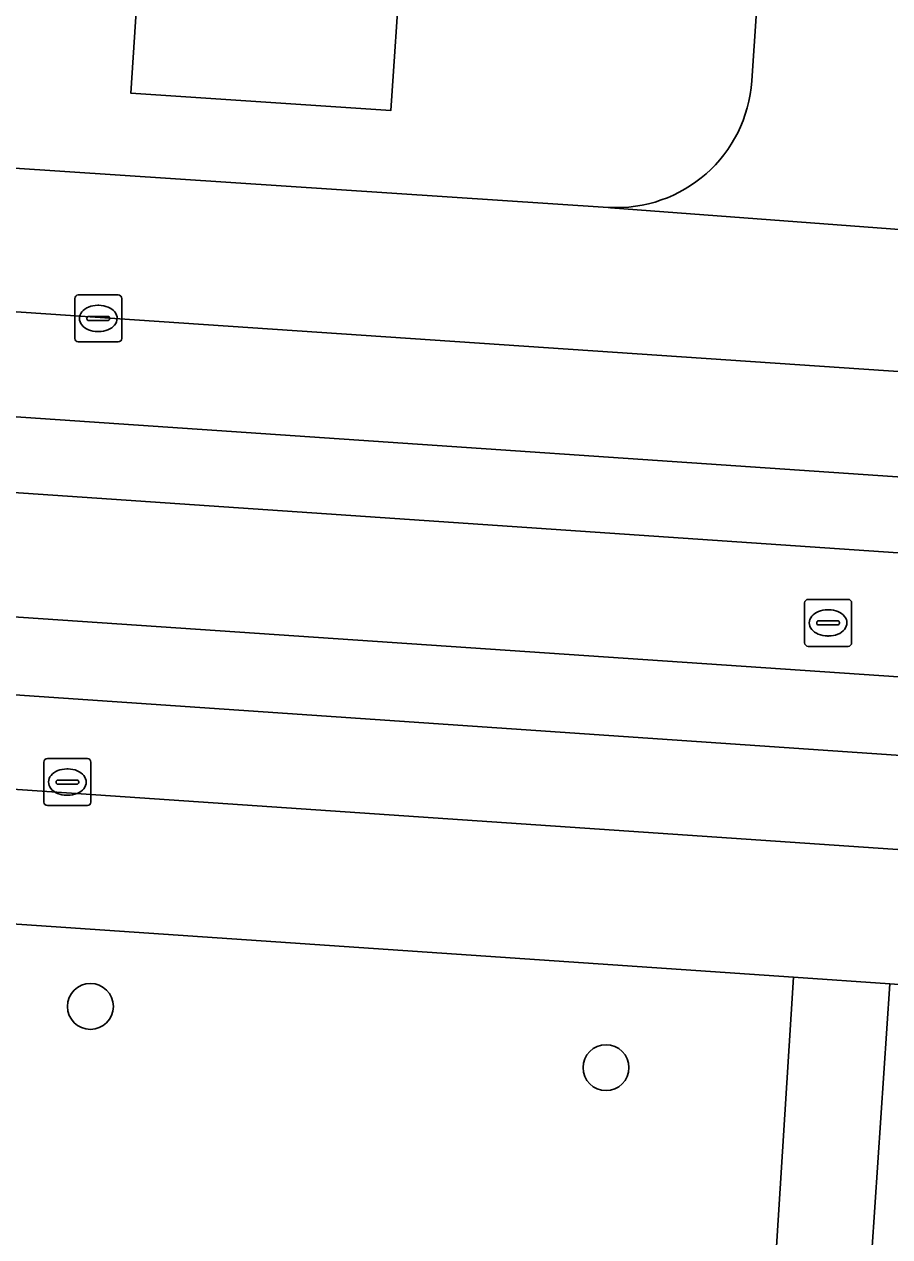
# Model space of a CAD drawing. Extents: x 161084 to 161928, y 385354 to 386522.
# Drawn here: x 161511.71 to 161530.14, y 386130.16 to 386155.98 of the extents above; entities that cross this region are included whole.
import ezdxf

# ---------------------------------------------------------------- set-up
doc = ezdxf.new("R2010")
doc.units = 0
for name, color, linetype in [('IMGEO_Boom', 7, 'Continuous'), ('IMGEO_Erf', 7, 'Continuous'), ('IMGEO_Groenvoorziening', 7, 'Continuous'), ('IMGEO_Kolk', 7, 'Continuous'), ('IMGEO_Pand', 7, 'Continuous'), ('IMGEO_Parkeervlak_gesloten', 7, 'Continuous'), ('IMGEO_Rijbaan_lokaal_gesloten', 7, 'Continuous'), ('IMGEO_Rioolput', 7, 'Continuous'), ('IMGEO_Voetpad_halfverhard', 7, 'Continuous'), ('IMGEO_Voetpad_open', 7, 'Continuous')]:
    doc.layers.add(name, color=color, linetype=linetype)

msp = doc.modelspace()

# ---------------------------------------------------------------- linework, layer by layer
at = {"layer": 'IMGEO_Boom'}
for centre in [(161513.115, 386135.062), (161524.096, 386133.759)]:
    msp.add_circle(centre, 0.489, dxfattribs=at)
at = {"layer": 'IMGEO_Erf'}
for points in [[(161527.199, 386154.776), (161529.776, 386193.243), (161524.768, 386193.578), (161524.355, 386187.351), (161523.954, 386181.324), (161523.554, 386175.298), (161523.154, 386169.271), (161522.754, 386163.244), (161522.34, 386157.014), (161519.716, 386157.188), (161519.514, 386154.146), (161513.976, 386154.513), (161514.178, 386157.556), (161515.531, 386157.466), (161515.787, 386161.313), (161512.868, 386161.507), (161513.022, 386163.829), (161514.377, 386163.789), (161514.778, 386169.827), (161515.871, 386169.754), (161516.273, 386175.803)], [(161504.626, 386156.588), (161504.48, 386153.383), (161504.531, 386153.38), (161524.139, 386152.081)]]:
    msp.add_lwpolyline(points, dxfattribs=at)
msp.add_arc((161524.318, 386154.963), 2.887, 266.4524, 356.2895, dxfattribs=at)
at = {"layer": 'IMGEO_Groenvoorziening'}
for points in [[(161528.091, 386135.688), (161500, 386137.604), (161480.793, 386138.89), (161479.933, 386127.456), (161479.892, 386126.911), (161479.214, 386117.886), (161526.761, 386114.744), (161527.327, 386123.661), (161527.383, 386124.546)], [(161528.734, 386114.614), (161550.958, 386113.278), (161550.119, 386134.142), (161530.138, 386135.542)]]:
    msp.add_lwpolyline(points, close=True, dxfattribs=at)
at = {"layer": 'IMGEO_Kolk'}
for p, q in [((161512.783, 386149.289), (161512.783, 386150.141)), ((161512.858, 386150.215), (161513.71, 386150.215)), ((161513.784, 386150.141), (161513.784, 386149.289)), ((161513.271, 386149.995), (161513.296, 386149.995)), ((161513.042, 386149.709), (161513.042, 386149.721)), ((161513.48, 386149.672), (161513.082, 386149.672)), ((161513.085, 386149.758), (161513.483, 386149.758)), ((161513.526, 386149.721), (161513.526, 386149.709)), ((161513.294, 386149.435), (161513.269, 386149.435)), ((161513.71, 386149.215), (161512.858, 386149.215)), ((161512.2, 386140.341), (161513.052, 386140.341)), ((161512.125, 386139.415), (161512.125, 386140.267)), ((161512.613, 386140.121), (161512.638, 386140.121)), ((161513.126, 386140.267), (161513.126, 386139.415)), ((161512.384, 386139.835), (161512.384, 386139.847)), ((161512.822, 386139.798), (161512.424, 386139.798)), ((161512.427, 386139.884), (161512.825, 386139.884)), ((161512.868, 386139.847), (161512.868, 386139.835)), ((161512.636, 386139.561), (161512.611, 386139.561)), ((161513.052, 386139.341), (161512.2, 386139.341))]:
    msp.add_line(p, q, dxfattribs=at)
for points in [[(161512.783, 386149.289), (161512.783, 386150.141)], [(161512.858, 386150.215), (161513.71, 386150.215)], [(161513.784, 386150.141), (161513.784, 386149.289)], [(161513.71, 386149.215), (161512.858, 386149.215)], [(161512.2, 386140.341), (161513.052, 386140.341)], [(161512.125, 386139.415), (161512.125, 386140.267)], [(161513.126, 386140.267), (161513.126, 386139.415)], [(161513.052, 386139.341), (161512.2, 386139.341)]]:
    msp.add_lwpolyline(points, dxfattribs=at)
for centre, radius, start, end in [((161512.86, 386150.139), 0.0765, 91.552, 178.448), ((161512.86, 386150.139), 0.0765, 91.552, 178.448), ((161513.708, 386150.139), 0.0765, 1.552, 88.448), ((161513.708, 386150.139), 0.0765, 1.552, 88.448), ((161513.082, 386149.718), 0.0403, 85.8775, 175.7526), ((161513.079, 386149.708), 0.0366, 178.938, 274.7102), ((161513.483, 386149.715), 0.043, 264.8664, 352.4533), ((161513.487, 386149.72), 0.0386, 1.7309, 96.639), ((161512.86, 386149.291), 0.0765, 181.552, 268.448), ((161512.86, 386149.291), 0.0765, 181.552, 268.448), ((161513.708, 386149.291), 0.0765, 271.552, 358.448), ((161513.708, 386149.291), 0.0765, 271.552, 358.448), ((161512.202, 386140.265), 0.0765, 91.552, 178.448), ((161512.202, 386140.265), 0.0765, 91.552, 178.448), ((161513.05, 386140.265), 0.0765, 1.552, 88.448), ((161513.05, 386140.265), 0.0765, 1.552, 88.448), ((161512.424, 386139.844), 0.0403, 85.8775, 175.7526), ((161512.421, 386139.834), 0.0366, 178.938, 274.7102), ((161512.825, 386139.841), 0.043, 264.8664, 352.4533), ((161512.829, 386139.846), 0.0386, 1.7309, 96.639), ((161512.202, 386139.417), 0.0765, 181.552, 268.448), ((161512.202, 386139.417), 0.0765, 181.552, 268.448), ((161513.05, 386139.417), 0.0765, 271.552, 358.448), ((161513.05, 386139.417), 0.0765, 271.552, 358.448)]:
    msp.add_arc(centre, radius, start, end, dxfattribs=at)
for centre, major_axis, ratio, start_param, end_param in [((161513.27, 386149.715), (-0.387, 0.002), 0.722429, 4.712389, 7.853982), ((161513.295, 386149.715), (-0.39, 0.002), 0.717154, 1.570796, 4.712389), ((161512.612, 386139.841), (-0.387, 0.002), 0.722429, 4.712389, 7.853982), ((161512.637, 386139.841), (-0.39, 0.002), 0.717154, 1.570796, 4.712389)]:
    msp.add_ellipse(centre, major_axis=major_axis, ratio=ratio, start_param=start_param, end_param=end_param, dxfattribs=at)
at = {"layer": 'IMGEO_Pand'}
msp.add_lwpolyline([(161513.022, 386163.829), (161512.868, 386161.507), (161515.787, 386161.313), (161515.531, 386157.466), (161514.178, 386157.556), (161513.976, 386154.513), (161519.514, 386154.146), (161519.716, 386157.188), (161522.34, 386157.014), (161522.754, 386163.244), (161514.377, 386163.789)], close=True, dxfattribs=at)
at = {"layer": 'IMGEO_Parkeervlak_gesloten'}
for points in [[(161592.31, 386144.306), (161590.06, 386144.465), (161575.153, 386145.519), (161565.478, 386146.204), (161508.273, 386150.078), (161500, 386150.631), (161440.9, 386154.703), (161440.784, 386152.425), (161471.067, 386150.375), (161574.934, 386143.3), (161591.226, 386142.092), (161592.192, 386142.108)], [(161499.055, 386142.55), (161453.055, 386145.717), (161440.39, 386146.628), (161440.379, 386144.594), (161500, 386140.47), (161591.537, 386134.233), (161591.633, 386136.244), (161538.988, 386139.817)]]:
    msp.add_lwpolyline(points, close=True, dxfattribs=at)
at = {"layer": 'IMGEO_Rijbaan_lokaal_gesloten'}
for points in [[(161603.283, 386142.656), (161601.83, 386143.178), (161600.336, 386143.568), (161598.814, 386143.823), (161598.037, 386143.9), (161595.793, 386144.059), (161592.31, 386144.306), (161592.192, 386142.108), (161592.128, 386140.504), (161512.001, 386145.975), (161440.701, 386150.808), (161423.467, 386154.058), (161423.418, 386155.907), (161415.356, 386156.463), (161416.153, 386152.775), (161420.784, 386152.422), (161421.852, 386152.362)], [(161421.685, 386149.852), (161420.575, 386149.861), (161416.389, 386150.182), (161411.463, 386146.498), (161418.5, 386146.029), (161423.113, 386145.82), (161424.221, 386147.55), (161440.388, 386148.183), (161539.121, 386141.483), (161594.421, 386137.75)], [(161594.421, 386137.75), (161539.121, 386141.483), (161440.388, 386148.183), (161424.221, 386147.55), (161423.113, 386145.82), (161440.39, 386146.628), (161453.055, 386145.717), (161499.055, 386142.55), (161538.988, 386139.817), (161591.633, 386136.244), (161594.888, 386135.95)]]:
    msp.add_lwpolyline(points, dxfattribs=at)
msp.add_lwpolyline([(161592.192, 386142.108), (161591.226, 386142.092), (161574.934, 386143.3), (161471.067, 386150.375), (161440.784, 386152.425), (161423.418, 386155.907), (161423.467, 386154.058), (161440.701, 386150.808), (161512.001, 386145.975), (161592.128, 386140.504)], close=True, dxfattribs=at)
at = {"layer": 'IMGEO_Rioolput'}
for p, q in [((161528.325, 386142.806), (161528.325, 386143.658)), ((161528.4, 386143.732), (161529.252, 386143.732)), ((161529.326, 386143.658), (161529.326, 386142.806)), ((161528.813, 386143.512), (161528.838, 386143.512)), ((161528.584, 386143.226), (161528.584, 386143.238)), ((161529.022, 386143.189), (161528.624, 386143.189)), ((161528.627, 386143.275), (161529.025, 386143.275)), ((161529.068, 386143.238), (161529.068, 386143.226)), ((161528.836, 386142.952), (161528.811, 386142.952)), ((161529.252, 386142.732), (161528.4, 386142.732))]:
    msp.add_line(p, q, dxfattribs=at)
for points in [[(161528.325, 386142.806), (161528.325, 386143.658)], [(161528.4, 386143.732), (161529.252, 386143.732)], [(161529.326, 386143.658), (161529.326, 386142.806)], [(161529.252, 386142.732), (161528.4, 386142.732)]]:
    msp.add_lwpolyline(points, dxfattribs=at)
for centre, radius, start, end in [((161528.402, 386143.656), 0.0765, 91.552, 178.448), ((161528.402, 386143.656), 0.0765, 91.552, 178.448), ((161529.25, 386143.656), 0.0765, 1.552, 88.448), ((161529.25, 386143.656), 0.0765, 1.552, 88.448), ((161528.624, 386143.235), 0.0403, 85.8775, 175.7526), ((161528.621, 386143.225), 0.0366, 178.938, 274.7102), ((161529.025, 386143.232), 0.043, 264.8664, 352.4533), ((161529.029, 386143.237), 0.0386, 1.7309, 96.639), ((161528.402, 386142.808), 0.0765, 181.552, 268.448), ((161528.402, 386142.808), 0.0765, 181.552, 268.448), ((161529.25, 386142.808), 0.0765, 271.552, 358.448), ((161529.25, 386142.808), 0.0765, 271.552, 358.448)]:
    msp.add_arc(centre, radius, start, end, dxfattribs=at)
for centre, major_axis, ratio, start_param, end_param in [((161528.812, 386143.232), (-0.387, 0.002), 0.722429, 4.712389, 7.853982), ((161528.837, 386143.232), (-0.39, 0.002), 0.717154, 1.570796, 4.712389)]:
    msp.add_ellipse(centre, major_axis=major_axis, ratio=ratio, start_param=start_param, end_param=end_param, dxfattribs=at)
at = {"layer": 'IMGEO_Voetpad_halfverhard'}
msp.add_lwpolyline([(161530.138, 386135.542), (161528.091, 386135.688), (161527.383, 386124.546), (161527.327, 386123.661), (161526.761, 386114.744), (161528.734, 386114.614)], close=True, dxfattribs=at)
at = {"layer": 'IMGEO_Voetpad_open'}
for points in [[(161550.091, 386191.906), (161550.185, 386193.365), (161529.879, 386194.773), (161529.776, 386193.243), (161527.199, 386154.776)], [(161552.335, 386150.129), (161551.42, 386150.191), (161551.302, 386150.185), (161542.118, 386150.824), (161542.045, 386150.839), (161532.467, 386151.454), (161532.426, 386151.452), (161524.188, 386152.072), (161524.139, 386152.081), (161504.531, 386153.38)], [(161524.139, 386152.081), (161524.188, 386152.072), (161532.426, 386151.452), (161532.467, 386151.454)], [(161508.273, 386150.078), (161565.478, 386146.204)], [(161596.554, 386133.882), (161591.537, 386134.233), (161500, 386140.47), (161440.379, 386144.594)], [(161459.832, 386140.363), (161462.853, 386140.151), (161477.722, 386139.106), (161480.793, 386138.89), (161500, 386137.604), (161528.091, 386135.688), (161530.138, 386135.542), (161550.119, 386134.142), (161552.518, 386133.98), (161588.948, 386131.502), (161595.833, 386131.034), (161595.923, 386131.027), (161596.552, 386130.948), (161597.172, 386130.812), (161597.778, 386130.621), (161602.78, 386130.651)]]:
    msp.add_lwpolyline(points, dxfattribs=at)
msp.add_arc((161524.318, 386154.963), 2.887, 266.4524, 356.2895, dxfattribs=at)

doc.saveas('drawing.dxf')
